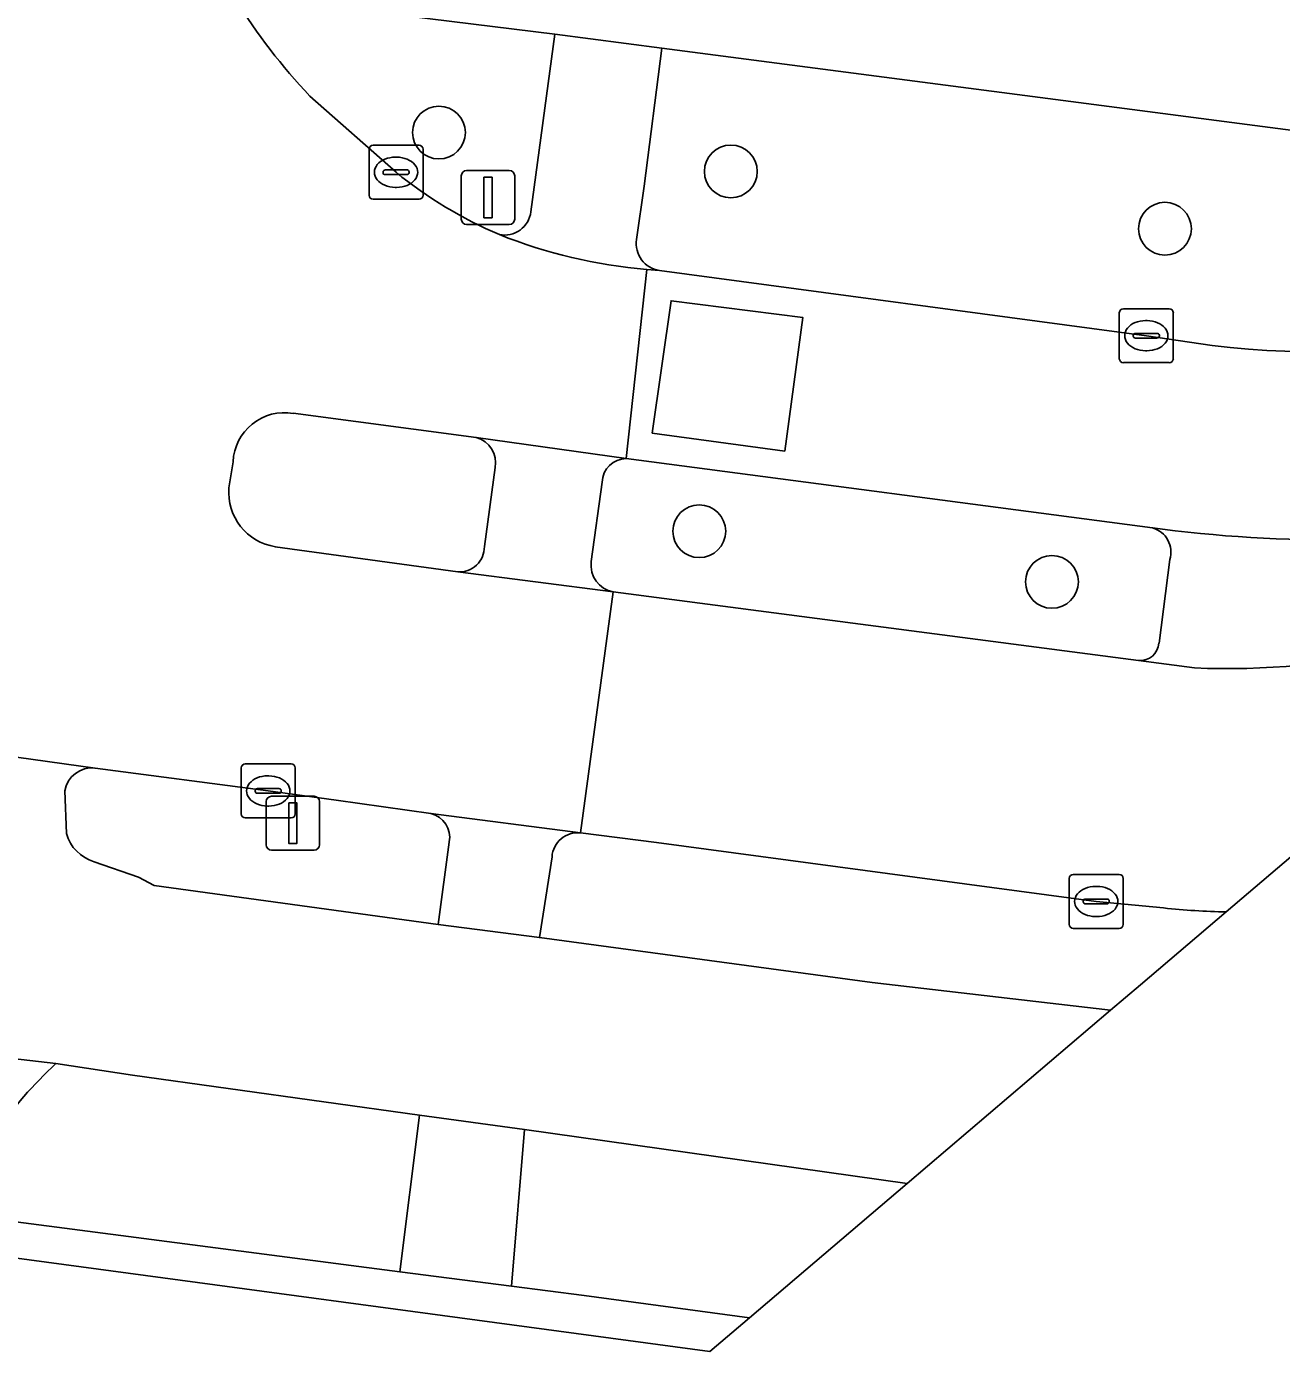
# Model space of a CAD drawing. Extents: x 155887 to 156869, y 383880 to 384678.
# Drawn here: x 156372.39 to 156395.65, y 383937.06 to 383961.62 of the extents above; entities that cross this region are included whole.
import ezdxf

# ---------------------------------------------------------------- set-up
doc = ezdxf.new("R2010")
doc.units = 0
for name, color, linetype in [('IMGEO_Berm_groen', 7, 'Continuous'), ('IMGEO_Boom', 7, 'Continuous'), ('IMGEO_Fietspad_gesloten', 7, 'Continuous'), ('IMGEO_Kolk', 7, 'Continuous'), ('IMGEO_Lichtmast', 7, 'Continuous'), ('IMGEO_Rijbaan_lokaal_gesloten', 7, 'Continuous'), ('IMGEO_Rijbaan_lokaal_open', 7, 'Continuous'), ('IMGEO_Verkeerseiland_groen', 7, 'Continuous'), ('IMGEO_Verkeerseiland_open', 7, 'Continuous'), ('IMGEO_Voetpad_gesloten', 7, 'Continuous'), ('IMGEO_Voetpad_open', 7, 'Continuous')]:
    doc.layers.add(name, color=color, linetype=linetype)

msp = doc.modelspace()

# ---------------------------------------------------------------- linework, layer by layer
at = {"layer": 'IMGEO_Berm_groen'}
for points in [[(156404.777, 383957.73), (156402.343, 383960.577), (156399.536, 383959.735), (156396.435, 383959.619), (156384.17, 383961.221), (156383.842, 383958.663), (156383.701, 383957.674)], [(156384.126, 383957.099), (156393.148, 383955.887), (156394.367, 383955.706)], [(156393.265, 383952.327), (156383.51, 383953.61)], [(156383.063, 383953.175), (156382.86, 383951.702)], [(156393.383, 383950.192), (156393.586, 383951.741)], [(156383.268, 383951.139), (156393.004, 383949.867)], [(156393.469, 383945.283), (156392.22, 383945.404), (156384.071, 383946.494), (156382.659, 383946.674)], [(156382.134, 383946.233), (156381.901, 383944.733), (156388.066, 383943.898), (156392.486, 383943.386)], [(156392.486, 383943.386), (156393.039, 383943.856), (156394.629, 383945.209)], [(156379.678, 383941.442), (156374.358, 383942.182), (156372.94, 383942.397)], [(156371.001, 383939.619), (156379.314, 383938.541), (156379.678, 383941.442)]]:
    msp.add_lwpolyline(points, dxfattribs=at)
msp.add_lwpolyline([(156385.794, 383937.688), (156388.717, 383940.177), (156381.623, 383941.174), (156381.382, 383938.273), (156382.727, 383938.099)], close=True, dxfattribs=at)
for centre, radius, start, end in [((156384.197, 383957.596), 0.502, 171.0807, 261.8577), ((156396.408, 383972.994), 17.408, 263.2684, 298.7369), ((156383.512, 383953.161), 0.449, 90.2579, 178.1831), ((156393.134, 383951.874), 0.471, 343.5469, 73.8793), ((156383.361, 383951.636), 0.506, 172.4824, 259.3785), ((156393.027, 383950.223), 0.357, 266.2378, 354.9896), ((156382.609, 383946.2), 0.477, 84.0315, 176.029), ((156394.915, 383958.833), 13.627, 263.9079, 268.7947), ((156378.229, 383936.64), 7.818, 132.5715, 157.5996)]:
    msp.add_arc(centre, radius, start, end, dxfattribs=at)
at = {"layer": 'IMGEO_Boom'}
for centre in [(156380.038, 383959.654), (156385.447, 383958.933), (156393.493, 383957.872), (156384.863, 383952.264), (156391.399, 383951.326)]:
    msp.add_circle(centre, 0.489, dxfattribs=at)
at = {"layer": 'IMGEO_Fietspad_gesloten'}
for points in [[(156208.117, 383964.255), (156238.656, 383960.244), (156256.907, 383957.756), (156311.179, 383950.607), (156329.476, 383948.136), (156355.045, 383944.825), (156357.102, 383944.544), (156364.388, 383943.547), (156367.408, 383943.039), (156372.94, 383942.397), (156374.358, 383942.182), (156379.678, 383941.442), (156381.623, 383941.174), (156388.717, 383940.177), (156392.486, 383943.386)], [(156373.663, 383947.876), (156370.745, 383948.284)], [(156373.132, 383946.662), (156373.104, 383947.453)], [(156392.486, 383943.386), (156388.066, 383943.898), (156381.901, 383944.733), (156380.02, 383944.977), (156374.757, 383945.697), (156374.469, 383945.854), (156373.648, 383946.14)], [(156372.94, 383942.397), (156367.408, 383943.039)]]:
    msp.add_lwpolyline(points, dxfattribs=at)
for centre, radius, start, end in [((156373.606, 383947.37), 0.509, 83.5967, 170.6335), ((156373.866, 383946.871), 0.763, 195.9217, 253.4159), ((156378.229, 383936.64), 7.818, 132.5715, 157.5996)]:
    msp.add_arc(centre, radius, start, end, dxfattribs=at)
at = {"layer": 'IMGEO_Kolk'}
for p, q in [((156378.742, 383958.492), (156378.742, 383959.344)), ((156378.817, 383959.418), (156379.669, 383959.418)), ((156379.743, 383959.344), (156379.743, 383958.492)), ((156379.23, 383959.198), (156379.255, 383959.198)), ((156379.001, 383958.912), (156379.001, 383958.924)), ((156379.439, 383958.875), (156379.041, 383958.875)), ((156379.044, 383958.961), (156379.442, 383958.961)), ((156379.485, 383958.924), (156379.485, 383958.912)), ((156379.253, 383958.638), (156379.228, 383958.638)), ((156379.669, 383958.418), (156378.817, 383958.418)), ((156392.647, 383955.463), (156392.647, 383956.315)), ((156392.722, 383956.389), (156393.574, 383956.389)), ((156393.648, 383956.315), (156393.648, 383955.463)), ((156393.135, 383956.169), (156393.16, 383956.169)), ((156392.906, 383955.883), (156392.906, 383955.895)), ((156393.344, 383955.846), (156392.946, 383955.846)), ((156392.949, 383955.932), (156393.347, 383955.932)), ((156393.39, 383955.895), (156393.39, 383955.883)), ((156393.158, 383955.609), (156393.133, 383955.609)), ((156393.574, 383955.389), (156392.722, 383955.389)), ((156376.448, 383947.951), (156377.3, 383947.951)), ((156376.373, 383947.025), (156376.373, 383947.877)), ((156376.861, 383947.731), (156376.886, 383947.731)), ((156377.374, 383947.877), (156377.374, 383947.025)), ((156376.632, 383947.445), (156376.632, 383947.457)), ((156376.675, 383947.494), (156377.073, 383947.494)), ((156377.116, 383947.457), (156377.116, 383947.445)), ((156377.07, 383947.408), (156376.672, 383947.408)), ((156377.3, 383946.951), (156376.448, 383946.951)), ((156376.884, 383947.171), (156376.859, 383947.171)), ((156391.719, 383944.977), (156391.719, 383945.829)), ((156391.794, 383945.903), (156392.646, 383945.903)), ((156392.72, 383945.829), (156392.72, 383944.977)), ((156392.207, 383945.683), (156392.232, 383945.683)), ((156391.978, 383945.397), (156391.978, 383945.409)), ((156392.416, 383945.36), (156392.018, 383945.36)), ((156392.021, 383945.446), (156392.419, 383945.446)), ((156392.462, 383945.409), (156392.462, 383945.397)), ((156392.23, 383945.123), (156392.205, 383945.123)), ((156392.646, 383944.903), (156391.794, 383944.903))]:
    msp.add_line(p, q, dxfattribs=at)
for points in [[(156378.742, 383958.492), (156378.742, 383959.344)], [(156378.817, 383959.418), (156379.669, 383959.418)], [(156379.743, 383959.344), (156379.743, 383958.492)], [(156379.669, 383958.418), (156378.817, 383958.418)], [(156392.647, 383955.463), (156392.647, 383956.315)], [(156392.722, 383956.389), (156393.574, 383956.389)], [(156393.648, 383956.315), (156393.648, 383955.463)], [(156393.574, 383955.389), (156392.722, 383955.389)], [(156376.448, 383947.951), (156377.3, 383947.951)], [(156376.373, 383947.025), (156376.373, 383947.877)], [(156377.374, 383947.877), (156377.374, 383947.025)], [(156377.3, 383946.951), (156376.448, 383946.951)], [(156391.719, 383944.977), (156391.719, 383945.829)], [(156391.794, 383945.903), (156392.646, 383945.903)], [(156392.72, 383945.829), (156392.72, 383944.977)], [(156392.646, 383944.903), (156391.794, 383944.903)]]:
    msp.add_lwpolyline(points, dxfattribs=at)
for centre, radius, start, end in [((156378.819, 383959.342), 0.0765, 91.552, 178.448), ((156378.819, 383959.342), 0.0765, 91.552, 178.448), ((156379.667, 383959.342), 0.0765, 1.552, 88.448), ((156379.667, 383959.342), 0.0765, 1.552, 88.448), ((156379.041, 383958.921), 0.0403, 85.8775, 175.7526), ((156379.038, 383958.911), 0.0366, 178.938, 274.7102), ((156379.442, 383958.918), 0.043, 264.8664, 352.4533), ((156379.446, 383958.923), 0.0386, 1.7309, 96.639), ((156378.819, 383958.494), 0.0765, 181.552, 268.448), ((156378.819, 383958.494), 0.0765, 181.552, 268.448), ((156379.667, 383958.494), 0.0765, 271.552, 358.448), ((156379.667, 383958.494), 0.0765, 271.552, 358.448), ((156392.724, 383956.313), 0.0765, 91.552, 178.448), ((156392.724, 383956.313), 0.0765, 91.552, 178.448), ((156393.572, 383956.313), 0.0765, 1.552, 88.448), ((156393.572, 383956.313), 0.0765, 1.552, 88.448), ((156392.946, 383955.892), 0.0403, 85.8775, 175.7526), ((156392.943, 383955.882), 0.0366, 178.938, 274.7102), ((156393.347, 383955.889), 0.043, 264.8664, 352.4533), ((156393.351, 383955.894), 0.0386, 1.7309, 96.639), ((156392.724, 383955.465), 0.0765, 181.552, 268.448), ((156392.724, 383955.465), 0.0765, 181.552, 268.448), ((156393.572, 383955.465), 0.0765, 271.552, 358.448), ((156393.572, 383955.465), 0.0765, 271.552, 358.448), ((156376.45, 383947.875), 0.0765, 91.552, 178.448), ((156376.45, 383947.875), 0.0765, 91.552, 178.448), ((156377.298, 383947.875), 0.0765, 1.552, 88.448), ((156377.298, 383947.875), 0.0765, 1.552, 88.448), ((156376.672, 383947.454), 0.0403, 85.8775, 175.7526), ((156376.669, 383947.444), 0.0366, 178.938, 274.7102), ((156377.073, 383947.451), 0.043, 264.8664, 352.4533), ((156377.077, 383947.456), 0.0386, 1.7309, 96.639), ((156376.45, 383947.027), 0.0765, 181.552, 268.448), ((156376.45, 383947.027), 0.0765, 181.552, 268.448), ((156377.298, 383947.027), 0.0765, 271.552, 358.448), ((156377.298, 383947.027), 0.0765, 271.552, 358.448), ((156391.796, 383945.827), 0.0765, 91.552, 178.448), ((156391.796, 383945.827), 0.0765, 91.552, 178.448), ((156392.644, 383945.827), 0.0765, 1.552, 88.448), ((156392.644, 383945.827), 0.0765, 1.552, 88.448), ((156392.018, 383945.406), 0.0403, 85.8775, 175.7526), ((156392.015, 383945.396), 0.0366, 178.938, 274.7102), ((156392.419, 383945.403), 0.043, 264.8664, 352.4533), ((156392.423, 383945.408), 0.0386, 1.7309, 96.639), ((156391.796, 383944.979), 0.0765, 181.552, 268.448), ((156391.796, 383944.979), 0.0765, 181.552, 268.448), ((156392.644, 383944.979), 0.0765, 271.552, 358.448), ((156392.644, 383944.979), 0.0765, 271.552, 358.448)]:
    msp.add_arc(centre, radius, start, end, dxfattribs=at)
for centre, major_axis, ratio, start_param, end_param in [((156379.229, 383958.918), (-0.387, 0.002), 0.722429, 4.712389, 7.853982), ((156379.254, 383958.918), (-0.39, 0.002), 0.717154, 1.570796, 4.712389), ((156393.134, 383955.889), (-0.387, 0.002), 0.722429, 4.712389, 7.853982), ((156393.159, 383955.889), (-0.39, 0.002), 0.717154, 1.570796, 4.712389), ((156376.86, 383947.451), (-0.387, 0.002), 0.722429, 4.712389, 7.853982), ((156376.885, 383947.451), (-0.39, 0.002), 0.717154, 1.570796, 4.712389), ((156392.206, 383945.403), (-0.387, 0.002), 0.722429, 4.712389, 7.853982), ((156392.231, 383945.403), (-0.39, 0.002), 0.717154, 1.570796, 4.712389)]:
    msp.add_ellipse(centre, major_axis=major_axis, ratio=ratio, start_param=start_param, end_param=end_param, dxfattribs=at)
at = {"layer": 'IMGEO_Lichtmast'}
for p, q in [((156380.451, 383958.05), (156380.451, 383958.85)), ((156380.451, 383958.85), (156380.451, 383958.05)), ((156380.551, 383958.95), (156381.341, 383958.95)), ((156381.341, 383958.95), (156380.551, 383958.95)), ((156381.441, 383958.85), (156381.441, 383958.05)), ((156381.441, 383958.05), (156381.441, 383958.85)), ((156381.341, 383957.95), (156380.551, 383957.95)), ((156380.551, 383957.95), (156381.341, 383957.95)), ((156376.835, 383946.453), (156376.835, 383947.253)), ((156376.835, 383947.253), (156376.835, 383946.453)), ((156376.935, 383947.353), (156377.725, 383947.353)), ((156377.725, 383947.353), (156376.935, 383947.353)), ((156377.825, 383947.253), (156377.825, 383946.453)), ((156377.825, 383946.453), (156377.825, 383947.253)), ((156377.725, 383946.353), (156376.935, 383946.353)), ((156376.935, 383946.353), (156377.725, 383946.353))]:
    msp.add_line(p, q, dxfattribs=at)
for points in [[(156380.871, 383958.825), (156381.021, 383958.825), (156381.021, 383958.075), (156380.871, 383958.075), (156380.871, 383958.825)], [(156377.255, 383947.228), (156377.405, 383947.228), (156377.405, 383946.478), (156377.255, 383946.478), (156377.255, 383947.228)]]:
    msp.add_lwpolyline(points, dxfattribs=at)
for centre, start, end in [((156380.551, 383958.85), 90, 180), ((156380.551, 383958.85), 90, 180), ((156381.341, 383958.85), 0, 90), ((156381.341, 383958.85), 360, 90), ((156380.551, 383958.05), 180, 270), ((156380.551, 383958.05), 180, 270), ((156381.341, 383958.05), 270, 0), ((156381.341, 383958.05), 270, 0), ((156376.935, 383947.253), 90, 180), ((156376.935, 383947.253), 90, 180), ((156377.725, 383947.253), 0, 90), ((156377.725, 383947.253), 360, 90), ((156376.935, 383946.453), 180, 270), ((156376.935, 383946.453), 180, 270), ((156377.725, 383946.453), 270, 0), ((156377.725, 383946.453), 270, 0)]:
    msp.add_arc(centre, 0.1, start, end, dxfattribs=at)
at = {"layer": 'IMGEO_Rijbaan_lokaal_gesloten'}
for points in [[(156379.243, 383958.917), (156377.647, 383960.326)], [(156394.629, 383945.209), (156405.586, 383954.536), (156408.038, 383956.623), (156406.056, 383958.55), (156404.777, 383957.73)], [(156377.335, 383954.45), (156380.727, 383954.001), (156383.51, 383953.61), (156383.889, 383957.116)], [(156394.367, 383955.706), (156393.148, 383955.887), (156384.126, 383957.099), (156383.889, 383957.116), (156383.51, 383953.61), (156393.265, 383952.327), (156393.685, 383952.272)], [(156362.436, 383953.891), (156358.737, 383954.366), (156355.813, 383954.767), (156355.198, 383950.89), (156355.335, 383950.859), (156358.141, 383950.224), (156359.397, 383949.969), (156361.531, 383949.579), (156364.51, 383949.123), (156365.821, 383948.916), (156368.59, 383948.567), (156369.715, 383948.416), (156370.745, 383948.284), (156373.663, 383947.876), (156376.874, 383947.452), (156378.134, 383947.279), (156379.888, 383947.032), (156382.659, 383946.674), (156383.268, 383951.139), (156380.385, 383951.512), (156377.005, 383951.978)], [(156376.146, 383953.068), (156376.221, 383953.554)], [(156394.038, 383949.732), (156393.004, 383949.867), (156383.268, 383951.139), (156382.659, 383946.674), (156384.071, 383946.494), (156392.22, 383945.404), (156393.469, 383945.283)]]:
    msp.add_lwpolyline(points, dxfattribs=at)
msp.add_lwpolyline([(156386.447, 383953.748), (156383.992, 383954.085), (156384.341, 383956.538), (156386.782, 383956.224)], close=True, dxfattribs=at)
for centre, radius, start, end in [((156386.263, 383968.401), 11.809, 212.126, 223.1406), ((156384.3, 383965.143), 8.021, 230.9144, 246.9383), ((156384.659, 383966.455), 9.37, 248.0589, 265.2847), ((156396.408, 383972.994), 17.408, 263.2684, 298.7369), ((156377.177, 383953.506), 0.957, 80.4722, 177.1478), ((156377.161, 383952.984), 1.018, 175.2774, 261.204), ((156396.684, 383978.256), 26.156, 263.4152, 279.8369), ((156394.656, 383963.612), 13.894, 267.4517, 299.4373), ((156394.915, 383958.833), 13.627, 263.9079, 268.7947)]:
    msp.add_arc(centre, radius, start, end, dxfattribs=at)
at = {"layer": 'IMGEO_Rijbaan_lokaal_open'}
msp.add_lwpolyline([(156386.447, 383953.748), (156386.782, 383956.224), (156384.341, 383956.538), (156383.992, 383954.085)], close=True, dxfattribs=at)
at = {"layer": 'IMGEO_Verkeerseiland_groen'}
for points in [[(156382.185, 383961.48), (156378.318, 383961.954), (156376.206, 383962.213), (156376.234, 383962.167), (156376.263, 383962.121)], [(156381.741, 383958.183), (156382.185, 383961.48)], [(156377.647, 383960.326), (156379.243, 383958.917)], [(156379.888, 383947.032), (156378.134, 383947.279), (156376.874, 383947.452), (156373.663, 383947.876)], [(156373.104, 383947.453), (156373.132, 383946.662)], [(156373.648, 383946.14), (156374.469, 383945.854), (156374.757, 383945.697), (156380.02, 383944.977), (156380.23, 383946.505)]]:
    msp.add_lwpolyline(points, dxfattribs=at)
for centre, radius, start, end in [((156386.263, 383968.401), 11.809, 212.126, 223.1406), ((156384.3, 383965.143), 8.021, 230.9144, 246.9383), ((156381.252, 383958.248), 0.494, 259.0596, 352.4793), ((156373.606, 383947.37), 0.509, 83.5967, 170.6335), ((156379.777, 383946.586), 0.46, 349.9033, 76.0603), ((156373.866, 383946.871), 0.763, 195.9217, 253.4159)]:
    msp.add_arc(centre, radius, start, end, dxfattribs=at)
at = {"layer": 'IMGEO_Verkeerseiland_open'}
for points in [[(156380.727, 383954.001), (156377.335, 383954.45)], [(156376.221, 383953.554), (156376.146, 383953.068)], [(156380.88, 383951.981), (156381.079, 383953.443)], [(156393.685, 383952.272), (156393.265, 383952.327)], [(156377.005, 383951.978), (156380.385, 383951.512)], [(156393.586, 383951.741), (156393.383, 383950.192)], [(156393.004, 383949.867), (156394.038, 383949.732)]]:
    msp.add_lwpolyline(points, dxfattribs=at)
for centre, radius, start, end in [((156377.177, 383953.506), 0.957, 80.4722, 177.1478), ((156380.61, 383953.537), 0.478, 348.6044, 75.885), ((156377.161, 383952.984), 1.018, 175.2774, 261.204), ((156396.684, 383978.256), 26.156, 263.4152, 279.8369), ((156393.134, 383951.874), 0.471, 343.5469, 73.8793), ((156380.417, 383951.973), 0.463, 265.9758, 0.9343), ((156394.656, 383963.612), 13.894, 267.4517, 299.4373), ((156393.027, 383950.223), 0.357, 266.2378, 354.9896)]:
    msp.add_arc(centre, radius, start, end, dxfattribs=at)
at = {"layer": 'IMGEO_Voetpad_gesloten'}
for points in [[(156379.678, 383941.442), (156379.314, 383938.541), (156381.382, 383938.273), (156381.623, 383941.174)], [(156385.794, 383937.688), (156382.727, 383938.099), (156381.382, 383938.273), (156379.314, 383938.541), (156371.001, 383939.619), (156370.922, 383938.966), (156385.059, 383937.062)]]:
    msp.add_lwpolyline(points, close=True, dxfattribs=at)
at = {"layer": 'IMGEO_Voetpad_open'}
for points in [[(156376.206, 383962.213), (156378.318, 383961.954), (156382.185, 383961.48), (156384.17, 383961.221), (156396.435, 383959.619), (156399.536, 383959.735), (156402.343, 383960.577), (156403.914, 383961.759), (156370.715, 384000)], [(156384.17, 383961.221), (156382.185, 383961.48), (156381.741, 383958.183)], [(156383.701, 383957.674), (156383.842, 383958.663), (156384.17, 383961.221)], [(156383.889, 383957.116), (156384.126, 383957.099)], [(156383.51, 383953.61), (156380.727, 383954.001)], [(156381.079, 383953.443), (156380.88, 383951.981)], [(156382.86, 383951.702), (156383.063, 383953.175)], [(156380.385, 383951.512), (156383.268, 383951.139)], [(156382.659, 383946.674), (156379.888, 383947.032)], [(156380.23, 383946.505), (156380.02, 383944.977), (156381.901, 383944.733), (156382.134, 383946.233)]]:
    msp.add_lwpolyline(points, dxfattribs=at)
for centre, radius, start, end in [((156381.252, 383958.248), 0.494, 259.0596, 352.4793), ((156384.659, 383966.455), 9.37, 248.0589, 265.2847), ((156384.197, 383957.596), 0.502, 171.0807, 261.8577), ((156380.61, 383953.537), 0.478, 348.6044, 75.885), ((156383.512, 383953.161), 0.449, 90.2579, 178.1831), ((156380.417, 383951.973), 0.463, 265.9758, 0.9343), ((156383.361, 383951.636), 0.506, 172.4824, 259.3785), ((156379.777, 383946.586), 0.46, 349.9033, 76.0603), ((156382.609, 383946.2), 0.477, 84.0315, 176.029)]:
    msp.add_arc(centre, radius, start, end, dxfattribs=at)

doc.saveas('drawing.dxf')
